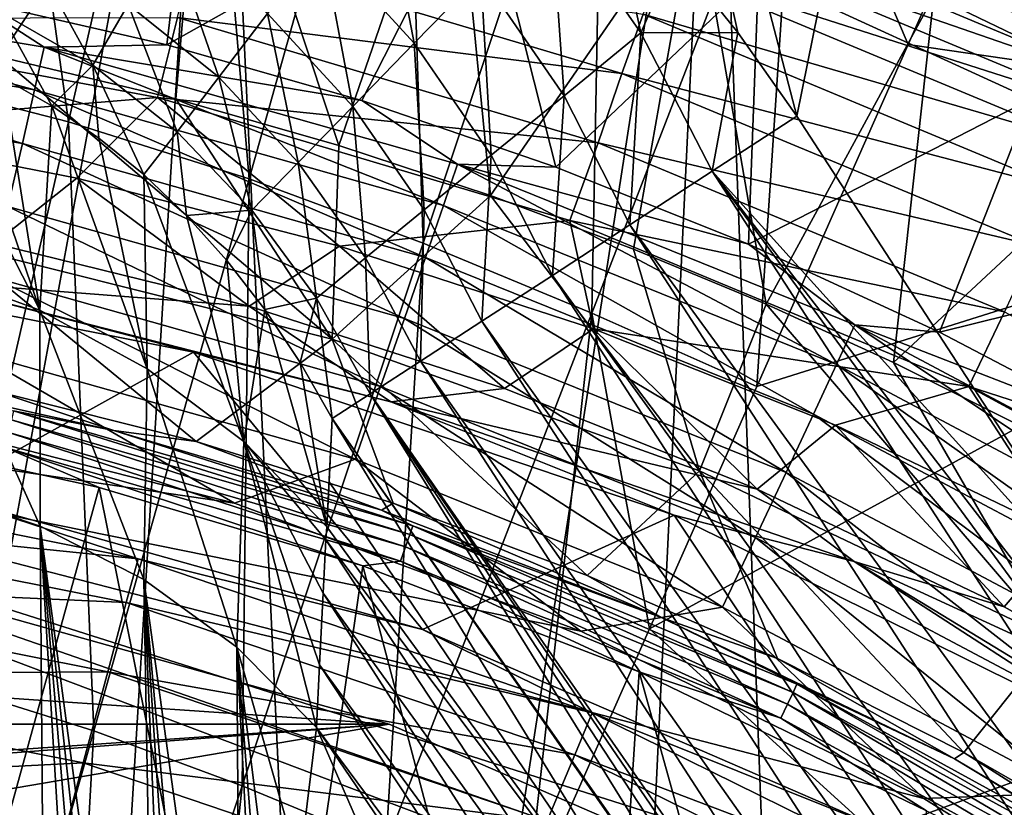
# Model space of a CAD drawing. Header units: metres. Extents: x -25 to 25, y -125 to 22.
# Tile 487 of 552: x 2.78 to 6.08, y 11.03 to 13.67. Entities that reach past the tile are written whole.
import ezdxf

# ---------------------------------------------------------------- set-up
doc = ezdxf.new("R2010")
doc.units = ezdxf.units.M
doc.layers.add('solid_500465', color=7, linetype='CONTINUOUS')
doc.layers.add('solid_500465_01', color=7, linetype='CONTINUOUS')

msp = doc.modelspace()

# ---------------------------------------------------------------- linework, layer by layer
at = {"layer": 'solid_500465'}
for points in [[(7.988749, 9.541694, 32.790806), (0.000008, 9.375001, 33), (0, 12.563966, 33)], [(7.461879, 9.968507, 32.804604), (7.988749, 9.541694, 32.790806), (0, 12.563966, 33)], [(6.920006, 10.364787, 32.818794), (7.461879, 9.968507, 32.804604), (0, 12.563966, 33)], [(5.809593, 11.057333, 32.84787), (6.920006, 10.364787, 32.818794), (0, 12.563966, 33)], [(4.661421, 11.618378, 32.877937), (5.809593, 11.057333, 32.84787), (0, 12.563966, 33)], [(3.500855, 12.047148, 32.908325), (4.661421, 11.618378, 32.877937), (0, 12.563966, 33)], [(2.32984, 12.345213, 32.938992), (3.500855, 12.047148, 32.908325), (0, 12.563966, 33)], [(4.019141, 11.306854, 47), (2.442016, 11.748866, 47), (-4.019141, 11.306854, 47)], [(4.019141, 11.306854, 45), (-4.019141, 11.306854, 45), (-2.442016, 11.748866, 45)], [(4.019141, 11.306854, 47), (-4.019141, 11.306854, 47), (-5.521227, 10.654278, 47)], [(5.521227, 10.654278, 45), (-5.521227, 10.654278, 45), (-4.019141, 11.306854, 45)]]:
    msp.add_3dface(points, dxfattribs=at)
at = {"layer": 'solid_500465_01'}
for points in [[(5.385207, 13.34443, 3.5), (5.996846, 16.369452, 3.5), (4.466858, 16.870995, 3.5)], [(5.18747, 13.625026, 3.5), (5.385207, 13.34443, 3.5), (4.466858, 16.870995, 3.5)], [(4.977102, 13.88634, 3.5), (5.18747, 13.625026, 3.5), (4.466858, 16.870995, 3.5)], [(5.385207, 13.34443, 3.5), (6.546222, 11.55818, 3.5), (5.996846, 16.369452, 3.5)], [(6.546222, 11.55818, 3.5), (7.368358, 15.780076, 3.5), (5.996846, 16.369452, 3.5)], [(1.7388, 15.904551), (3.438784, 15.62608), (1.983528, 7.728001)], [(3.438784, 15.62608), (2.937375, 7.417453), (1.983528, 7.728001)], [(3.438784, 15.62608), (3.842632, 6.992133), (2.937375, 7.417453)], [(3.438784, 15.62608), (5.109196, 15.161583), (3.842632, 6.992133)], [(6.625228, 15.546083, 93.361099), (6.019752, 14.177081, 93.679192), (7.90091, 13.273328, 93.623566)], [(2.318286, 13.4858, 94.074333), (2.945115, 13.325822, 94.070969), (2.655615, 15.385604, 93.737862)], [(2.945115, 13.325822, 94.070969), (3.374139, 15.20109, 93.73053), (2.655615, 15.385604, 93.737862)], [(2.945115, 13.325822, 94.070969), (3.549792, 13.134645, 94.066376), (3.374139, 15.20109, 93.73053)], [(3.549792, 13.134645, 94.066376), (4.067582, 14.980583, 93.721123), (3.374139, 15.20109, 93.73053)], [(5.109196, 15.161583), (4.690038, 6.453746), (3.842632, 6.992133)], [(5.109196, 15.161583), (5.460488, 5.817034), (4.690038, 6.453746)], [(5.109196, 15.161583), (6.716976, 14.521733), (5.460488, 5.817034)], [(3.549792, 13.134645, 94.066376), (4.13298, 12.918396, 94.06028), (4.067582, 14.980583, 93.721123)], [(4.13298, 12.918396, 94.06028), (4.736693, 14.731143, 93.709488), (4.067582, 14.980583, 93.721123)], [(3.406409, 14.591758, 38.306808), (2.567364, 14.774307, 38.304722), (2.714082, 13.542793, 41.227283)], [(6.308482, 14.753685, 35.268486), (5.84396, 13.74767, 38.315636), (6.623204, 13.371061, 38.319229)], [(4.13298, 12.918396, 94.06028), (4.697532, 12.68397, 94.052361), (4.736693, 14.731143, 93.709488)], [(4.697532, 12.68397, 94.052361), (5.384695, 14.460715, 93.695442), (4.736693, 14.731143, 93.709488)], [(3.406409, 14.591758, 38.306808), (2.714082, 13.542793, 41.227283), (3.304384, 13.402193, 41.235035)], [(3.406409, 14.591758, 38.306808), (3.304384, 13.402193, 41.235035), (3.850976, 13.246153, 41.243111)], [(4.233451, 14.359122, 38.309364), (3.406409, 14.591758, 38.306808), (3.850976, 13.246153, 41.243111)], [(6.716976, 14.521733), (6.147907, 5.084414), (5.460488, 5.817034)], [(3.378199, 14.457517, 29.067551), (3.27432, 13.582992, 31.886745), (2.619309, 13.734083, 31.903341)], [(3.378199, 14.457517, 29.067551), (4.324526, 14.173373, 29.07354), (3.27432, 13.582992, 31.886745)], [(4.697532, 12.68397, 94.052361), (5.250712, 12.43842, 94.042709), (5.384695, 14.460715, 93.695442)], [(5.384695, 14.460715, 93.695442), (5.250712, 12.43842, 94.042709), (5.757631, 13.58446, 93.808197)], [(5.384695, 14.460715, 93.695442), (5.757631, 13.58446, 93.808197), (6.019752, 14.177081, 93.679192)], [(4.233451, 14.359122, 38.309364), (3.850976, 13.246153, 41.243111), (4.359212, 13.07801, 41.251602)], [(5.046667, 14.077394, 38.312328), (4.233451, 14.359122, 38.309364), (4.359212, 13.07801, 41.251602)], [(6.727576, 13.406685, 44.796837), (6.174463, 13.670246, 44.796837), (6.034393, 14.303575, 47.884804)], [(6.662349, 13.975492, 47.888035), (6.727576, 13.406685, 44.796837), (6.034393, 14.303575, 47.884804)], [(3.793284, 13.927303, 3.661627), (4.103035, 13.589092, 3.685708), (3.98904, 14.184283, 3.554737)], [(4.103035, 13.589092, 3.685708), (4.325815, 13.818453, 3.569289), (3.98904, 14.184283, 3.554737)], [(4.324526, 14.173373, 29.07354), (3.927253, 13.396424, 31.869881), (3.27432, 13.582992, 31.886745)], [(4.324526, 14.173373, 29.07354), (4.577136, 13.173922, 31.853149), (3.927253, 13.396424, 31.869881)], [(4.324526, 14.173373, 29.07354), (5.255917, 13.820582, 29.080492), (4.577136, 13.173922, 31.853149)], [(6.019752, 14.177081, 93.679192), (5.757631, 13.58446, 93.808197), (7.90091, 13.273328, 93.623566)], [(4.559122, 14.058651, 3.508761), (4.862223, 13.623664, 3.516713), (4.754102, 14.128372, 3.5)], [(4.862223, 13.623664, 3.516713), (4.977102, 13.88634, 3.5), (4.754102, 14.128372, 3.5)], [(6.544461, 14.121832, 26.14443), (6.168292, 13.400951, 29.088188), (5.255917, 13.820582, 29.080492)], [(4.325815, 13.818453, 3.569289), (4.604896, 13.413124, 3.589122), (4.559122, 14.058651, 3.508761)], [(5.046667, 14.077394, 38.312328), (4.359212, 13.07801, 41.251602), (4.837825, 12.898892, 41.259953)], [(4.604896, 13.413124, 3.589122), (4.862223, 13.623664, 3.516713), (4.559122, 14.058651, 3.508761)], [(5.046667, 14.077394, 38.312328), (4.837825, 12.898892, 41.259953), (5.282212, 12.713816, 41.268135)], [(5.84396, 13.74767, 38.315636), (5.046667, 14.077394, 38.312328), (5.282212, 12.713816, 41.268135)], [(5.00506, 13.961722, 44.204594), (5.071452, 14.042727, 44.489651), (6.509789, 13.439903, 44.489632)], [(6.509789, 13.439903, 44.489632), (5.071452, 14.042727, 44.489651), (6.174463, 13.670246, 44.796837)], [(3.145375, 13.71849, 3.999423), (3.448484, 13.474659, 4.03042), (3.28274, 13.955015, 3.796994)], [(3.448484, 13.474659, 4.03042), (3.611343, 13.688457, 3.821733), (3.28274, 13.955015, 3.796994)], [(5.00506, 13.961722, 44.204594), (6.434832, 13.363815, 44.204563), (4.938515, 13.843581, 43.948948)], [(5.00506, 13.961722, 44.204594), (6.509789, 13.439903, 44.489632), (6.434832, 13.363815, 44.204563)], [(3.611343, 13.688457, 3.821733), (3.89723, 13.377207, 3.854645), (3.793284, 13.927303, 3.661627)], [(3.89723, 13.377207, 3.854645), (4.103035, 13.589092, 3.685708), (3.793284, 13.927303, 3.661627)], [(2.716982, 13.692489, 4.220163), (3.027232, 13.515062, 4.24529), (2.809525, 13.913062, 3.978171)], [(3.027232, 13.515062, 4.24529), (3.145375, 13.71849, 3.999423), (2.809525, 13.913062, 3.978171)], [(3.366252, 13.915654, 43.547096), (4.79877, 13.487859, 43.54707), (3.310253, 13.675455, 43.4114)], [(4.870436, 13.685901, 43.728012), (4.79877, 13.487859, 43.54707), (3.366252, 13.915654, 43.547096)], [(4.862223, 13.623664, 3.516713), (5.18747, 13.625026, 3.5), (4.977102, 13.88634, 3.5)], [(4.103035, 13.589092, 3.685708), (4.360794, 13.213404, 3.716845), (4.325815, 13.818453, 3.569289)], [(4.360794, 13.213404, 3.716845), (4.604896, 13.413124, 3.589122), (4.325815, 13.818453, 3.569289)], [(5.255917, 13.820582, 29.080492), (5.222724, 12.915264, 31.836658), (4.577136, 13.173922, 31.853149)], [(4.938515, 13.843581, 43.948948), (6.356598, 13.251253, 43.948921), (4.870436, 13.685901, 43.728012)], [(6.434832, 13.363815, 44.204563), (6.356598, 13.251253, 43.948921), (4.938515, 13.843581, 43.948948)], [(5.255917, 13.820582, 29.080492), (6.168292, 13.400951, 29.088188), (5.222724, 12.915264, 31.836658)], [(2.831821, 13.432599, 32.363319), (1.425555, 13.665439, 32.400146), (1.442038, 13.812367, 32.175766)], [(2.864208, 13.57618, 32.138527), (1.442038, 13.812367, 32.175766), (2.619309, 13.734083, 31.903341)], [(2.831821, 13.432599, 32.363319), (1.442038, 13.812367, 32.175766), (2.864208, 13.57618, 32.138527)], [(2.864208, 13.57618, 32.138527), (2.619309, 13.734083, 31.903341), (3.27432, 13.582992, 31.886745)], [(5.84396, 13.74767, 38.315636), (5.282212, 12.713816, 41.268135), (5.708717, 12.518579, 41.276222)], [(6.623204, 13.371061, 38.319229), (5.84396, 13.74767, 38.315636), (5.708717, 12.518579, 41.276222)], [(2.716982, 13.692489, 4.220163), (2.72537, 13.472945, 4.504158), (2.889461, 13.379078, 4.520556)], [(2.716982, 13.692489, 4.220163), (2.889461, 13.379078, 4.520556), (3.027232, 13.515062, 4.24529)], [(3.027232, 13.515062, 4.24529), (3.309421, 13.292099, 4.281649), (3.145375, 13.71849, 3.999423)], [(3.309421, 13.292099, 4.281649), (3.448484, 13.474659, 4.03042), (3.145375, 13.71849, 3.999423)], [(3.448484, 13.474659, 4.03042), (3.714358, 13.188931, 4.071212), (3.611343, 13.688457, 3.821733)], [(3.714358, 13.188931, 4.071212), (3.89723, 13.377207, 3.854645), (3.611343, 13.688457, 3.821733)], [(2.790729, 13.252312, 32.558258), (1.40463, 13.481134, 32.594555), (1.425555, 13.665439, 32.400146)], [(2.790729, 13.252312, 32.558258), (1.425555, 13.665439, 32.400146), (2.831821, 13.432599, 32.363319)], [(3.310253, 13.675455, 43.4114), (3.243401, 13.407497, 43.326225), (1.830284, 13.672209, 43.326237)], [(1.830284, 13.672209, 43.326237), (3.243401, 13.407497, 43.326225), (2.079364, 13.310709, 43.296837)], [(3.310253, 13.675455, 43.4114), (4.718757, 13.25501, 43.411385), (3.243401, 13.407497, 43.326225)], [(4.79877, 13.487859, 43.54707), (4.718757, 13.25501, 43.411385), (3.310253, 13.675455, 43.4114)], [(4.870436, 13.685901, 43.728012), (6.273297, 13.100488, 43.727993), (4.79877, 13.487859, 43.54707)], [(6.356598, 13.251253, 43.948921), (6.273297, 13.100488, 43.727993), (4.870436, 13.685901, 43.728012)], [(4.604896, 13.413124, 3.589122), (4.825522, 12.979852, 3.614842), (4.862223, 13.623664, 3.516713)], [(4.862223, 13.623664, 3.516713), (4.825522, 12.979852, 3.614842), (5.101399, 13.159558, 3.528893)], [(4.862223, 13.623664, 3.516713), (5.101399, 13.159558, 3.528893), (5.18747, 13.625026, 3.5)], [(5.101399, 13.159558, 3.528893), (5.385207, 13.34443, 3.5), (5.18747, 13.625026, 3.5)], [(2.383073, 13.614776, 4.483554), (2.459608, 12.837682, 5.719378), (2.848797, 12.693667, 5.652932)], [(2.555929, 13.551557, 4.492085), (2.383073, 13.614776, 4.483554), (2.848797, 12.693667, 5.652932)], [(3.89723, 13.377207, 3.854645), (4.136984, 13.030285, 3.896186), (4.103035, 13.589092, 3.685708)], [(4.136984, 13.030285, 3.896186), (4.360794, 13.213404, 3.716845), (4.103035, 13.589092, 3.685708)], [(4.201048, 13.04455, 32.327465), (2.831821, 13.432599, 32.363319), (2.864208, 13.57618, 32.138527)], [(2.864208, 13.57618, 32.138527), (3.27432, 13.582992, 31.886745), (3.927253, 13.396424, 31.869881)], [(4.248357, 13.183269, 32.10228), (2.864208, 13.57618, 32.138527), (3.927253, 13.396424, 31.869881)], [(4.201048, 13.04455, 32.327465), (2.864208, 13.57618, 32.138527), (4.248357, 13.183269, 32.10228)], [(5.757631, 13.58446, 93.808197), (5.250712, 12.43842, 94.042709), (7.90091, 13.273328, 93.623566)], [(2.72537, 13.472945, 4.504158), (2.555929, 13.551557, 4.492085), (2.848797, 12.693667, 5.652932)], [(3.827976, 12.597477, 42.951099), (2.714082, 13.542793, 41.227283), (2.568017, 12.913426, 42.981503)], [(3.827976, 12.597477, 42.951099), (3.304384, 13.402193, 41.235035), (2.714082, 13.542793, 41.227283)], [(3.027232, 13.515062, 4.24529), (2.889461, 13.379078, 4.520556), (3.04674, 13.270751, 4.541289)], [(3.027232, 13.515062, 4.24529), (3.04674, 13.270751, 4.541289), (3.196998, 13.148398, 4.566059)], [(3.027232, 13.515062, 4.24529), (3.196998, 13.148398, 4.566059), (3.309421, 13.292099, 4.281649)], [(2.742141, 13.041121, 32.717091), (1.40463, 13.481134, 32.594555), (2.790729, 13.252312, 32.558258)], [(2.51414, 11.445889, 94.375458), (2.945115, 13.325822, 94.070969), (2.318286, 13.4858, 94.074333)], [(2.889461, 13.379078, 4.520556), (2.72537, 13.472945, 4.504158), (2.848797, 12.693667, 5.652932)], [(3.309421, 13.292099, 4.281649), (3.559712, 13.029716, 4.329139), (3.448484, 13.474659, 4.03042)], [(3.559712, 13.029716, 4.329139), (3.714358, 13.188931, 4.071212), (3.448484, 13.474659, 4.03042)], [(4.79877, 13.487859, 43.54707), (6.18262, 12.911121, 43.547058), (4.718757, 13.25501, 43.411385)], [(6.273297, 13.100488, 43.727993), (6.18262, 12.911121, 43.547058), (4.79877, 13.487859, 43.54707)], [(4.141008, 12.870232, 32.5229), (2.790729, 13.252312, 32.558258), (2.831821, 13.432599, 32.363319)], [(4.141008, 12.870232, 32.5229), (2.831821, 13.432599, 32.363319), (4.201048, 13.04455, 32.327465)], [(3.243401, 13.407497, 43.326225), (2.973646, 13.136135, 43.296837), (2.079364, 13.310709, 43.296837)], [(3.243401, 13.407497, 43.326225), (3.852633, 12.908644, 43.296837), (2.973646, 13.136135, 43.296837)], [(3.243401, 13.407497, 43.326225), (4.624948, 12.994521, 43.326221), (3.852633, 12.908644, 43.296837)], [(4.718757, 13.25501, 43.411385), (4.624948, 12.994521, 43.326221), (3.243401, 13.407497, 43.326225)], [(3.827976, 12.597477, 42.951099), (3.850976, 13.246153, 41.243111), (3.304384, 13.402193, 41.235035)], [(4.248357, 13.183269, 32.10228), (3.927253, 13.396424, 31.869881), (4.577136, 13.173922, 31.853149)], [(4.360794, 13.213404, 3.716845), (4.565847, 12.810698, 3.755361), (4.604896, 13.413124, 3.589122)], [(4.604896, 13.413124, 3.589122), (4.565847, 12.810698, 3.755361), (4.825522, 12.979852, 3.614842)], [(6.168292, 13.400951, 29.088188), (5.862319, 12.62059, 31.819895), (5.222724, 12.915264, 31.836658)], [(6.168292, 13.400951, 29.088188), (7.057549, 12.916332, 29.096411), (5.862319, 12.62059, 31.819895)], [(2.889461, 13.379078, 4.520556), (2.848797, 12.693667, 5.652932), (3.209112, 12.497647, 5.561435)], [(3.04674, 13.270751, 4.541289), (2.889461, 13.379078, 4.520556), (3.209112, 12.497647, 5.561435)], [(3.714358, 13.188931, 4.071212), (3.939944, 12.869067, 4.121954), (3.89723, 13.377207, 3.854645)], [(3.939944, 12.869067, 4.121954), (4.136984, 13.030285, 3.896186), (3.89723, 13.377207, 3.854645)], [(6.623204, 13.371061, 38.319229), (5.708717, 12.518579, 41.276222), (6.128683, 12.308837, 41.284229)], [(2.51414, 11.445889, 94.375458), (3.029724, 11.283578, 94.373787), (2.945115, 13.325822, 94.070969)], [(3.029724, 11.283578, 94.373787), (3.549792, 13.134645, 94.066376), (2.945115, 13.325822, 94.070969)], [(5.101399, 13.159558, 3.528893), (6.546222, 11.55818, 3.5), (5.385207, 13.34443, 3.5)], [(2.696385, 12.917841, 43.296837), (2.079364, 13.310709, 43.296837), (2.973646, 13.136135, 43.296837)], [(3.309421, 13.292099, 4.281649), (3.196998, 13.148398, 4.566059), (3.340175, 13.011776, 4.595245)], [(3.309421, 13.292099, 4.281649), (3.340175, 13.011776, 4.595245), (3.559712, 13.029716, 4.329139)], [(3.196998, 13.148398, 4.566059), (3.04674, 13.270751, 4.541289), (3.209112, 12.497647, 5.561435)], [(4.891251, 11.625719, 94.196999), (5.982933, 10.633459, 94.245392), (7.90091, 13.273328, 93.623566)], [(5.250712, 12.43842, 94.042709), (4.891251, 11.625719, 94.196999), (7.90091, 13.273328, 93.623566)], [(8.270791, 8.980292, 94.244141), (7.90091, 13.273328, 93.623566), (5.982933, 10.633459, 94.245392)], [(4.070071, 12.665936, 32.68232), (2.742141, 13.041121, 32.717091), (2.790729, 13.252312, 32.558258)], [(4.070071, 12.665936, 32.68232), (2.790729, 13.252312, 32.558258), (4.141008, 12.870232, 32.5229)], [(3.827976, 12.597477, 42.951099), (4.359212, 13.07801, 41.251602), (3.850976, 13.246153, 41.243111)], [(4.718757, 13.25501, 43.411385), (6.080184, 12.688135, 43.411381), (4.624948, 12.994521, 43.326221)], [(6.18262, 12.911121, 43.547058), (6.080184, 12.688135, 43.411381), (4.718757, 13.25501, 43.411385)], [(4.136984, 13.030285, 3.896186), (4.329891, 12.656994, 3.946383), (4.360794, 13.213404, 3.716845)], [(4.360794, 13.213404, 3.716845), (4.329891, 12.656994, 3.946383), (4.565847, 12.810698, 3.755361)], [(3.559712, 13.029716, 4.329139), (3.775378, 12.734418, 4.387614), (3.714358, 13.188931, 4.071212)], [(3.775378, 12.734418, 4.387614), (3.939944, 12.869067, 4.121954), (3.714358, 13.188931, 4.071212)], [(5.517694, 12.511868, 32.292988), (4.201048, 13.04455, 32.327465), (4.248357, 13.183269, 32.10228)], [(4.248357, 13.183269, 32.10228), (4.577136, 13.173922, 31.853149), (5.222724, 12.915264, 31.836658)], [(5.578781, 12.644459, 32.067444), (4.248357, 13.183269, 32.10228), (5.222724, 12.915264, 31.836658)], [(5.517694, 12.511868, 32.292988), (4.248357, 13.183269, 32.10228), (5.578781, 12.644459, 32.067444)], [(5.101399, 13.159558, 3.528893), (4.825522, 12.979852, 3.614842), (8.36331, 8.129206, 3.529562)], [(5.101399, 13.159558, 3.528893), (8.650029, 8.316727, 3.5), (7.637357, 9.874634, 3.5)], [(5.101399, 13.159558, 3.528893), (8.36331, 8.129206, 3.529562), (8.650029, 8.316727, 3.5)], [(5.101399, 13.159558, 3.528893), (7.637357, 9.874634, 3.5), (6.546222, 11.55818, 3.5)], [(3.550394, 12.708088, 43.296837), (2.696385, 12.917841, 43.296837), (2.973646, 13.136135, 43.296837)], [(3.550394, 12.708088, 43.296837), (2.973646, 13.136135, 43.296837), (3.852633, 12.908644, 43.296837)], [(3.029724, 11.283578, 94.373787), (3.526711, 11.099998, 94.371147), (3.549792, 13.134645, 94.066376)], [(3.196998, 13.148398, 4.566059), (3.209112, 12.497647, 5.561435), (3.532054, 12.254243, 5.447043)], [(3.340175, 13.011776, 4.595245), (3.196998, 13.148398, 4.566059), (3.532054, 12.254243, 5.447043)], [(3.526711, 11.099998, 94.371147), (4.13298, 12.918396, 94.06028), (3.549792, 13.134645, 94.066376)], [(5.058341, 12.155841, 42.914791), (4.359212, 13.07801, 41.251602), (3.827976, 12.597477, 42.951099)], [(5.058341, 12.155841, 42.914791), (4.837825, 12.898892, 41.259953), (4.359212, 13.07801, 41.251602)], [(3.990738, 12.438135, 32.800602), (2.687883, 12.805743, 32.834721), (2.742141, 13.041121, 32.717091)], [(3.990738, 12.438135, 32.800602), (2.742141, 13.041121, 32.717091), (4.070071, 12.665936, 32.68232)], [(3.559712, 13.029716, 4.329139), (3.340175, 13.011776, 4.595245), (3.475977, 12.860731, 4.629123)], [(3.559712, 13.029716, 4.329139), (3.475977, 12.860731, 4.629123), (3.603228, 12.696239, 4.667608)], [(3.559712, 13.029716, 4.329139), (3.603228, 12.696239, 4.667608), (3.775378, 12.734418, 4.387614)], [(3.939944, 12.869067, 4.121954), (4.124483, 12.523189, 4.182379), (4.136984, 13.030285, 3.896186)], [(4.136984, 13.030285, 3.896186), (4.124483, 12.523189, 4.182379), (4.329891, 12.656994, 3.946383)], [(5.440143, 12.345159, 32.48888), (4.141008, 12.870232, 32.5229), (4.201048, 13.04455, 32.327465)], [(5.440143, 12.345159, 32.48888), (4.201048, 13.04455, 32.327465), (5.517694, 12.511868, 32.292988)], [(3.475977, 12.860731, 4.629123), (3.340175, 13.011776, 4.595245), (3.532054, 12.254243, 5.447043)], [(4.624948, 12.994521, 43.326221), (4.703653, 12.631585, 43.296837), (3.852633, 12.908644, 43.296837)], [(4.624948, 12.994521, 43.326221), (5.961082, 12.437865, 43.326221), (4.703653, 12.631585, 43.296837)], [(6.080184, 12.688135, 43.411381), (5.961082, 12.437865, 43.326221), (4.624948, 12.994521, 43.326221)], [(4.825522, 12.979852, 3.614842), (4.565847, 12.810698, 3.755361), (8.084796, 7.947049, 3.617488)], [(4.825522, 12.979852, 3.614842), (8.084796, 7.947049, 3.617488), (8.36331, 8.129206, 3.529562)], [(2.440559, 12.793858, 43.394829), (2.696385, 12.917841, 43.296837), (3.550394, 12.708088, 43.296837)], [(2.568017, 12.913426, 42.981503), (2.705256, 12.422037, 44.642448), (3.372257, 12.25364, 44.643227)], [(3.827976, 12.597477, 42.951099), (2.568017, 12.913426, 42.981503), (3.372257, 12.25364, 44.643227)], [(3.526711, 11.099998, 94.371147), (4.007576, 10.901013, 94.36721), (4.13298, 12.918396, 94.06028)], [(4.405231, 12.431746, 43.296837), (3.550394, 12.708088, 43.296837), (3.852633, 12.908644, 43.296837)], [(4.405231, 12.431746, 43.296837), (3.852633, 12.908644, 43.296837), (4.703653, 12.631585, 43.296837)], [(4.007576, 10.901013, 94.36721), (4.697532, 12.68397, 94.052361), (4.13298, 12.918396, 94.06028)], [(5.058341, 12.155841, 42.914791), (5.282212, 12.713816, 41.268135), (4.837825, 12.898892, 41.259953)], [(5.578781, 12.644459, 32.067444), (5.222724, 12.915264, 31.836658), (5.862319, 12.62059, 31.819895)], [(7.057549, 12.916332, 29.096411), (6.493717, 12.289997, 31.803251), (5.862319, 12.62059, 31.819895)], [(2.509815, 12.078088, 81.334381), (1.696404, 12.88543, 43.493347), (3.36378, 12.553767, 43.493347)], [(2.440559, 12.793858, 43.394829), (3.36378, 12.553767, 43.493347), (1.696404, 12.88543, 43.493347)], [(3.775378, 12.734418, 4.387614), (3.95557, 12.413157, 4.456518), (3.939944, 12.869067, 4.121954)], [(3.939944, 12.869067, 4.121954), (3.95557, 12.413157, 4.456518), (4.124483, 12.523189, 4.182379)], [(5.348535, 12.149713, 32.648842), (4.070071, 12.665936, 32.68232), (4.141008, 12.870232, 32.5229)], [(5.348535, 12.149713, 32.648842), (4.141008, 12.870232, 32.5229), (5.440143, 12.345159, 32.48888)], [(2.850409, 11.969707, 6.896531), (2.848797, 12.693667, 5.652932), (2.459608, 12.837682, 5.719378)], [(2.474425, 12.096303, 6.985839), (2.850409, 11.969707, 6.896531), (2.459608, 12.837682, 5.719378)], [(3.603228, 12.696239, 4.667608), (3.475977, 12.860731, 4.629123), (3.532054, 12.254243, 5.447043)], [(2.687883, 12.805743, 32.834721), (3.905445, 12.194175, 32.873966), (2.629565, 12.553756, 32.907375)], [(3.990738, 12.438135, 32.800602), (3.905445, 12.194175, 32.873966), (2.687883, 12.805743, 32.834721)], [(4.565847, 12.810698, 3.755361), (4.329891, 12.656994, 3.946383), (7.823025, 7.775842, 3.761176)], [(4.565847, 12.810698, 3.755361), (7.823025, 7.775842, 3.761176), (8.084796, 7.947049, 3.617488)], [(4.02481, 12.387091, 43.394829), (2.440559, 12.793858, 43.394829), (3.550394, 12.708088, 43.296837)], [(4.02481, 12.387091, 43.394829), (3.36378, 12.553767, 43.493347), (2.440559, 12.793858, 43.394829)], [(3.775378, 12.734418, 4.387614), (3.603228, 12.696239, 4.667608), (3.721036, 12.519194, 4.710805)], [(3.775378, 12.734418, 4.387614), (3.721036, 12.519194, 4.710805), (3.828682, 12.330482, 4.758951)], [(3.775378, 12.734418, 4.387614), (3.828682, 12.330482, 4.758951), (3.95557, 12.413157, 4.456518)], [(4.02481, 12.387091, 43.394829), (3.550394, 12.708088, 43.296837), (4.405231, 12.431746, 43.296837)], [(6.245605, 11.59065, 42.877499), (5.282212, 12.713816, 41.268135), (5.058341, 12.155841, 42.914791)], [(6.245605, 11.59065, 42.877499), (5.708717, 12.518579, 41.276222), (5.282212, 12.713816, 41.268135)], [(3.198076, 11.790854, 6.784709), (3.209112, 12.497647, 5.561435), (2.848797, 12.693667, 5.652932)], [(2.850409, 11.969707, 6.896531), (3.198076, 11.790854, 6.784709), (2.848797, 12.693667, 5.652932)], [(3.603228, 12.696239, 4.667608), (3.532054, 12.254243, 5.447043), (3.809968, 11.968427, 5.313652)], [(3.721036, 12.519194, 4.710805), (3.603228, 12.696239, 4.667608), (3.809968, 11.968427, 5.313652)], [(5.246, 11.931709, 32.767735), (3.990738, 12.438135, 32.800602), (4.070071, 12.665936, 32.68232)], [(4.007576, 10.901013, 94.36721), (4.478585, 10.692614, 94.361809), (4.697532, 12.68397, 94.052361)], [(5.246, 11.931709, 32.767735), (4.070071, 12.665936, 32.68232), (5.348535, 12.149713, 32.648842)], [(4.697532, 12.68397, 94.052361), (4.478585, 10.692614, 94.361809), (4.891251, 11.625719, 94.196999)], [(4.697532, 12.68397, 94.052361), (4.891251, 11.625719, 94.196999), (5.250712, 12.43842, 94.042709)], [(6.080184, 12.688135, 43.411381), (7.380572, 11.980247, 43.411385), (5.961082, 12.437865, 43.326221)], [(4.329891, 12.656994, 3.946383), (4.124483, 12.523189, 4.182379), (7.58575, 7.620657, 3.956369)], [(4.329891, 12.656994, 3.946383), (7.58575, 7.620657, 3.956369), (7.823025, 7.775842, 3.761176)], [(5.251858, 12.093699, 43.296837), (4.405231, 12.431746, 43.296837), (4.703653, 12.631585, 43.296837)], [(5.251858, 12.093699, 43.296837), (4.703653, 12.631585, 43.296837), (5.514032, 12.308309, 43.296837)], [(5.961082, 12.437865, 43.326221), (5.514032, 12.308309, 43.296837), (4.703653, 12.631585, 43.296837)], [(6.769693, 11.846188, 32.260204), (5.517694, 12.511868, 32.292988), (5.578781, 12.644459, 32.067444)], [(5.578781, 12.644459, 32.067444), (5.862319, 12.62059, 31.819895), (6.493717, 12.289997, 31.803251)], [(6.843392, 11.971587, 32.034328), (5.578781, 12.644459, 32.067444), (6.493717, 12.289997, 31.803251)], [(6.769693, 11.846188, 32.260204), (5.578781, 12.644459, 32.067444), (6.843392, 11.971587, 32.034328)], [(3.827976, 12.597477, 42.951099), (3.372257, 12.25364, 44.643227), (4.032505, 12.047537, 44.645481)], [(3.827976, 12.597477, 42.951099), (4.032505, 12.047537, 44.645481), (4.682627, 11.804683, 44.64761)], [(5.058341, 12.155841, 42.914791), (3.827976, 12.597477, 42.951099), (4.682627, 11.804683, 44.64761)], [(2.629565, 12.553756, 32.907375), (3.500855, 12.047148, 32.908325), (2.32984, 12.345213, 32.938992)], [(4.131074, 11.623838, 81.334381), (2.509815, 12.078088, 81.334381), (3.36378, 12.553767, 43.493347)], [(2.629565, 12.553756, 32.907375), (3.905445, 12.194175, 32.873966), (3.500855, 12.047148, 32.908325)], [(4.131074, 11.623838, 81.334381), (3.36378, 12.553767, 43.493347), (4.973598, 12.007307, 43.493347)], [(4.02481, 12.387091, 43.394829), (4.973598, 12.007307, 43.493347), (3.36378, 12.553767, 43.493347)], [(3.721036, 12.519194, 4.710805), (3.809968, 11.968427, 5.313652), (3.828682, 12.330482, 4.758951)], [(4.124483, 12.523189, 4.182379), (3.95557, 12.413157, 4.456518), (7.381013, 7.486611, 4.195966)], [(4.124483, 12.523189, 4.182379), (7.381013, 7.486611, 4.195966), (7.58575, 7.620657, 3.956369)], [(6.676099, 11.688465, 32.456516), (5.440143, 12.345159, 32.48888), (5.517694, 12.511868, 32.292988)], [(6.676099, 11.688465, 32.456516), (5.517694, 12.511868, 32.292988), (6.769693, 11.846188, 32.260204)], [(6.245605, 11.59065, 42.877499), (6.128683, 12.308837, 41.284229), (5.708717, 12.518579, 41.276222)], [(2.249371, 12.478722, 44.829987), (3.097573, 12.291288, 44.829891), (2.705256, 12.422037, 44.642448)], [(2.761462, 12.356487, 44.883663), (3.097573, 12.291288, 44.829891), (2.249371, 12.478722, 44.829987)], [(3.198076, 11.790854, 6.784709), (3.508936, 11.564111, 6.653106), (3.209112, 12.497647, 5.561435)], [(3.508936, 11.564111, 6.653106), (3.532054, 12.254243, 5.447043), (3.209112, 12.497647, 5.561435)], [(3.990738, 12.438135, 32.800602), (5.135734, 11.698185, 32.841747), (3.905445, 12.194175, 32.873966)], [(5.246, 11.931709, 32.767735), (5.135734, 11.698185, 32.841747), (3.990738, 12.438135, 32.800602)], [(5.961082, 12.437865, 43.326221), (6.283069, 11.938998, 43.296837), (5.514032, 12.308309, 43.296837)], [(5.961082, 12.437865, 43.326221), (7.238235, 11.74318, 43.326225), (6.283069, 11.938998, 43.296837)], [(7.380572, 11.980247, 43.411385), (7.238235, 11.74318, 43.326225), (5.961082, 12.437865, 43.326221)], [(3.097573, 12.291288, 44.829891), (3.372257, 12.25364, 44.643227), (2.705256, 12.422037, 44.642448)], [(3.95557, 12.413157, 4.456518), (3.828682, 12.330482, 4.758951), (5.38029, 10.113025, 4.558499)], [(3.95557, 12.413157, 4.456518), (7.013628, 7.929046, 4.276911), (7.381013, 7.486611, 4.195966)], [(3.95557, 12.413157, 4.456518), (6.221226, 8.956904, 4.426525), (7.013628, 7.929046, 4.276911)], [(3.95557, 12.413157, 4.456518), (5.38029, 10.113025, 4.558499), (6.221226, 8.956904, 4.426525)], [(4.02481, 12.387091, 43.394829), (4.405231, 12.431746, 43.296837), (5.251858, 12.093699, 43.296837)], [(5.576724, 11.851142, 43.323002), (4.02481, 12.387091, 43.394829), (5.251858, 12.093699, 43.296837)], [(5.576724, 11.851142, 43.323002), (4.973598, 12.007307, 43.493347), (4.02481, 12.387091, 43.394829)], [(2.754574, 12.326404, 44.931377), (4.088585, 11.941885, 44.931377), (2.761462, 12.356487, 44.883663)], [(4.088585, 11.941885, 44.931377), (4.098774, 11.971016, 44.883663), (2.761462, 12.356487, 44.883663)], [(2.761462, 12.356487, 44.883663), (4.098774, 11.971016, 44.883663), (3.097573, 12.291288, 44.829891)], [(6.565547, 11.503519, 32.61697), (5.348535, 12.149713, 32.648842), (5.440143, 12.345159, 32.48888)], [(6.565547, 11.503519, 32.61697), (5.440143, 12.345159, 32.48888), (6.676099, 11.688465, 32.456516)], [(2.744969, 12.284454, 44.968483), (4.074377, 11.901263, 44.968483), (2.754574, 12.326404, 44.931377)], [(4.074377, 11.901263, 44.968483), (4.088585, 11.941885, 44.931377), (2.754574, 12.326404, 44.931377)], [(3.828682, 12.330482, 4.758951), (3.809968, 11.968427, 5.313652), (3.81782, 12.118844, 5.077749)], [(3.828682, 12.330482, 4.758951), (3.81782, 12.118844, 5.077749), (5.294601, 9.941027, 4.890062)], [(3.828682, 12.330482, 4.758951), (5.294601, 9.941027, 4.890062), (5.045476, 10.584625, 4.605598)], [(3.828682, 12.330482, 4.758951), (5.045476, 10.584625, 4.605598), (5.38029, 10.113025, 4.558499)], [(6.079144, 11.699335, 43.296837), (5.251858, 12.093699, 43.296837), (5.514032, 12.308309, 43.296837)], [(6.079144, 11.699335, 43.296837), (5.514032, 12.308309, 43.296837), (6.283069, 11.938998, 43.296837)], [(3.0479, 12.099581, 45), (2.213139, 12.284031, 45), (2.415967, 9.806739, 45)], [(2.733423, 12.234025, 44.991993), (2.213139, 12.284031, 45), (3.0479, 12.099581, 45)], [(2.733423, 12.234025, 44.991993), (4.057297, 11.852429, 44.991993), (2.744969, 12.284454, 44.968483)], [(4.057297, 11.852429, 44.991993), (4.074377, 11.901263, 44.968483), (2.744969, 12.284454, 44.968483)], [(3.097573, 12.291288, 44.829891), (3.99368, 12.024232, 44.829796), (3.372257, 12.25364, 44.643227)], [(4.098774, 11.971016, 44.883663), (3.99368, 12.024232, 44.829796), (3.097573, 12.291288, 44.829891)], [(3.99368, 12.024232, 44.829796), (4.032505, 12.047537, 44.645481), (3.372257, 12.25364, 44.643227)], [(3.508936, 11.564111, 6.653106), (3.775394, 11.295016, 6.504936), (3.532054, 12.254243, 5.447043)], [(3.532054, 12.254243, 5.447043), (3.775394, 11.295016, 6.504936), (3.786282, 11.505662, 6.102797)], [(3.532054, 12.254243, 5.447043), (3.786282, 11.505662, 6.102797), (3.798479, 11.745675, 5.679911)], [(3.532054, 12.254243, 5.447043), (3.798479, 11.745675, 5.679911), (3.807643, 11.923831, 5.385268)], [(3.532054, 12.254243, 5.447043), (3.807643, 11.923831, 5.385268), (3.809968, 11.968427, 5.313652)], [(2.733423, 12.234025, 44.991993), (3.0479, 12.099581, 45), (3.93052, 11.837423, 45)], [(2.733423, 12.234025, 44.991993), (3.93052, 11.837423, 45), (4.057297, 11.852429, 44.991993)], [(1.602781, 12.174334, 81.773636), (3.178139, 11.860975, 81.773636), (1.582916, 12.023438, 82.190041)], [(1.602781, 12.174334, 81.773636), (2.509815, 12.078088, 81.334381), (3.178139, 11.860975, 81.773636)], [(3.905445, 12.194175, 32.873966), (4.661421, 11.618378, 32.877937), (3.500855, 12.047148, 32.908325)], [(3.905445, 12.194175, 32.873966), (5.135734, 11.698185, 32.841747), (4.661421, 11.618378, 32.877937)], [(5.058341, 12.155841, 42.914791), (4.682627, 11.804683, 44.64761), (5.32046, 11.526007, 44.648289)], [(5.058341, 12.155841, 42.914791), (5.32046, 11.526007, 44.648289), (5.944071, 11.211736, 44.649204)], [(6.245605, 11.59065, 42.877499), (5.058341, 12.155841, 42.914791), (5.944071, 11.211736, 44.649204)], [(6.441737, 11.297188, 32.736423), (5.246, 11.931709, 32.767735), (5.348535, 12.149713, 32.648842)], [(6.441737, 11.297188, 32.736423), (5.348535, 12.149713, 32.648842), (6.565547, 11.503519, 32.61697)], [(3.81782, 12.118844, 5.077749), (3.809968, 11.968427, 5.313652), (5.294601, 9.941027, 4.890062)], [(3.0479, 12.099581, 45), (2.415967, 9.806739, 45), (3.582295, 9.442793, 45)], [(2.872719, 9.107218, 12.002419), (2.850409, 11.969707, 6.896531), (2.474425, 12.096303, 6.985839)], [(2.717531, 9.15926, 12.025718), (2.872719, 9.107218, 12.002419), (2.474425, 12.096303, 6.985839)], [(3.178139, 11.860975, 81.773636), (2.509815, 12.078088, 81.334381), (4.131074, 11.623838, 81.334381)], [(3.93052, 11.837423, 45), (3.0479, 12.099581, 45), (3.582295, 9.442793, 45)], [(5.576724, 11.851142, 43.323002), (5.251858, 12.093699, 43.296837), (6.079144, 11.699335, 43.296837)], [(3.99368, 12.024232, 44.829796), (4.933854, 11.662918, 44.829659), (4.032505, 12.047537, 44.645481)], [(4.933854, 11.662918, 44.829659), (4.682627, 11.804683, 44.64761), (4.032505, 12.047537, 44.645481)], [(1.582916, 12.023438, 82.190041), (3.138747, 11.713964, 82.190041), (1.551564, 11.785299, 82.562675)], [(3.178139, 11.860975, 81.773636), (3.138747, 11.713964, 82.190041), (1.582916, 12.023438, 82.190041)], [(4.098774, 11.971016, 44.883663), (4.933854, 11.662918, 44.829659), (3.99368, 12.024232, 44.829796)], [(5.675379, 10.953057, 81.334381), (4.131074, 11.623838, 81.334381), (4.973598, 12.007307, 43.493347)], [(5.675379, 10.953057, 81.334381), (4.973598, 12.007307, 43.493347), (6.498315, 11.255399, 43.493347)], [(5.576724, 11.851142, 43.323002), (6.498315, 11.255399, 43.493347), (4.973598, 12.007307, 43.493347)], [(3.246744, 9.003314, 11.774709), (3.198076, 11.790854, 6.784709), (2.850409, 11.969707, 6.896531)], [(3.174767, 9.020067, 11.841095), (3.246744, 9.003314, 11.774709), (2.850409, 11.969707, 6.896531)], [(3.100723, 9.039245, 11.896926), (3.174767, 9.020067, 11.841095), (2.850409, 11.969707, 6.896531)], [(3.025574, 9.06009, 11.942505), (3.100723, 9.039245, 11.896926), (2.850409, 11.969707, 6.896531)], [(2.872719, 9.107218, 12.002419), (3.025574, 9.06009, 11.942505), (2.850409, 11.969707, 6.896531)], [(3.809968, 11.968427, 5.313652), (3.807643, 11.923831, 5.385268), (5.294601, 9.941027, 4.890062)], [(4.074377, 11.901263, 44.968483), (5.353333, 11.373347, 44.968483), (4.088585, 11.941885, 44.931377)], [(4.088585, 11.941885, 44.931377), (5.371931, 11.412156, 44.931377), (4.098774, 11.971016, 44.883663)], [(5.353333, 11.373347, 44.968483), (5.371931, 11.412156, 44.931377), (4.088585, 11.941885, 44.931377)], [(5.371931, 11.412156, 44.931377), (5.385268, 11.439987, 44.883663), (4.098774, 11.971016, 44.883663)], [(4.098774, 11.971016, 44.883663), (5.385268, 11.439987, 44.883663), (4.933854, 11.662918, 44.829659)], [(6.875955, 11.254044, 43.296837), (6.079144, 11.699335, 43.296837), (6.283069, 11.938998, 43.296837)], [(3.807643, 11.923831, 5.385268), (3.798479, 11.745675, 5.679911), (5.223888, 9.772461, 5.239542)], [(3.807643, 11.923831, 5.385268), (5.223888, 9.772461, 5.239542), (5.294601, 9.941027, 4.890062)], [(5.246, 11.931709, 32.767735), (6.308565, 11.076132, 32.811039), (5.135734, 11.698185, 32.841747)], [(6.441737, 11.297188, 32.736423), (6.308565, 11.076132, 32.811039), (5.246, 11.931709, 32.767735)], [(4.057297, 11.852429, 44.991993), (5.330975, 11.326693, 44.991993), (4.074377, 11.901263, 44.968483)], [(5.330975, 11.326693, 44.991993), (5.353333, 11.373347, 44.968483), (4.074377, 11.901263, 44.968483)], [(3.178139, 11.860975, 81.773636), (4.699117, 11.344673, 81.773636), (3.138747, 11.713964, 82.190041)], [(3.178139, 11.860975, 81.773636), (4.131074, 11.623838, 81.334381), (4.699117, 11.344673, 81.773636)], [(4.057297, 11.852429, 44.991993), (3.93052, 11.837423, 45), (4.856223, 11.481625, 45)], [(4.057297, 11.852429, 44.991993), (4.856223, 11.481625, 45), (5.330975, 11.326693, 44.991993)], [(5.576724, 11.851142, 43.323002), (6.079144, 11.699335, 43.296837), (6.875955, 11.254044, 43.296837)], [(6.978907, 10.996998, 43.394829), (5.576724, 11.851142, 43.323002), (6.875955, 11.254044, 43.296837)], [(6.978907, 10.996998, 43.394829), (6.498315, 11.255399, 43.493347), (5.576724, 11.851142, 43.323002)], [(3.93052, 11.837423, 45), (3.582295, 9.442793, 45), (4.692109, 8.94376, 45)], [(4.856223, 11.481625, 45), (3.93052, 11.837423, 45), (4.692109, 8.94376, 45)], [(1.551564, 11.785299, 82.562675), (3.07658, 11.481955, 82.562675), (1.510267, 11.471619, 82.873245)], [(3.138747, 11.713964, 82.190041), (3.07658, 11.481955, 82.562675), (1.551564, 11.785299, 82.562675)], [(3.198076, 11.790854, 6.784709), (3.449293, 8.968771, 11.512068), (3.523106, 9.434348, 10.523478)], [(3.383872, 8.977773, 11.610141), (3.449293, 8.968771, 11.512068), (3.198076, 11.790854, 6.784709)], [(3.198076, 11.790854, 6.784709), (3.523106, 9.434348, 10.523478), (3.508936, 11.564111, 6.653106)], [(3.316353, 8.989298, 11.69769), (3.383872, 8.977773, 11.610141), (3.198076, 11.790854, 6.784709)], [(3.246744, 9.003314, 11.774709), (3.316353, 8.989298, 11.69769), (3.198076, 11.790854, 6.784709)], [(4.933854, 11.662918, 44.829659), (5.32046, 11.526007, 44.648289), (4.682627, 11.804683, 44.64761)], [(4.019141, 11.306854, 45), (-2.442016, 11.748866, 45), (2.442016, 11.748866, 45)], [(2.442016, 11.748866, 45), (2.442016, 11.748866, 47), (4.019141, 11.306854, 47)], [(4.019141, 11.306854, 45), (2.442016, 11.748866, 45), (4.019141, 11.306854, 47)], [(3.798479, 11.745675, 5.679911), (3.786282, 11.505662, 6.102797), (5.169723, 9.61345, 5.598514)], [(3.798479, 11.745675, 5.679911), (5.169723, 9.61345, 5.598514), (5.223888, 9.772461, 5.239542)], [(3.138747, 11.713964, 82.190041), (4.640874, 11.204061, 82.190041), (3.07658, 11.481955, 82.562675)], [(4.699117, 11.344673, 81.773636), (4.640874, 11.204061, 82.190041), (3.138747, 11.713964, 82.190041)], [(5.135734, 11.698185, 32.841747), (5.809593, 11.057333, 32.84787), (4.661421, 11.618378, 32.877937)], [(5.135734, 11.698185, 32.841747), (6.308565, 11.076132, 32.811039), (5.809593, 11.057333, 32.84787)], [(4.933854, 11.662918, 44.829659), (5.912904, 11.190436, 44.829536), (5.32046, 11.526007, 44.648289)], [(5.385268, 11.439987, 44.883663), (5.912904, 11.190436, 44.829536), (4.933854, 11.662918, 44.829659)], [(4.699117, 11.344673, 81.773636), (4.131074, 11.623838, 81.334381), (5.675379, 10.953057, 81.334381)], [(4.891251, 11.625719, 94.196999), (4.478585, 10.692614, 94.361809), (5.982933, 10.633459, 94.245392)], [(6.245605, 11.59065, 42.877499), (5.944071, 11.211736, 44.649204), (6.551536, 10.862238, 44.651714)], [(3.508936, 11.564111, 6.653106), (3.718688, 10.829169, 7.516241), (3.775394, 11.295016, 6.504936)], [(3.508936, 11.564111, 6.653106), (3.523106, 9.434348, 10.523478), (3.593384, 9.904758, 9.515236)], [(3.508936, 11.564111, 6.653106), (3.593384, 9.904758, 9.515236), (3.623794, 10.117964, 9.05584)], [(3.508936, 11.564111, 6.653106), (3.623794, 10.117964, 9.05584), (3.658413, 10.368793, 8.513887)], [(3.508936, 11.564111, 6.653106), (3.658413, 10.368793, 8.513887), (3.718688, 10.829169, 7.516241)], [(5.912904, 11.190436, 44.829536), (5.944071, 11.211736, 44.649204), (5.32046, 11.526007, 44.648289)], [(3.07658, 11.481955, 82.562675), (2.994693, 11.176348, 82.873245), (1.510267, 11.471619, 82.873245)], [(3.07658, 11.481955, 82.562675), (4.548955, 10.98215, 82.562675), (2.994693, 11.176348, 82.873245)], [(4.640874, 11.204061, 82.190041), (4.548955, 10.98215, 82.562675), (3.07658, 11.481955, 82.562675)], [(3.786282, 11.505662, 6.102797), (3.775394, 11.295016, 6.504936), (5.13312, 9.464578, 5.964118)], [(3.786282, 11.505662, 6.102797), (5.13312, 9.464578, 5.964118), (5.169723, 9.61345, 5.598514)], [(4.856223, 11.481625, 45), (4.692109, 8.94376, 45), (5.738495, 8.310891, 45)], [(5.819588, 11.015788, 45), (4.856223, 11.481625, 45), (5.738495, 8.310891, 45)], [(5.330975, 11.326693, 44.991993), (4.856223, 11.481625, 45), (5.819588, 11.015788, 45)], [(1.510267, 11.471619, 82.873245), (2.994693, 11.176348, 82.873245), (1.461054, 11.097811, 83.106483)], [(2.507005, 9.427799, 94.640549), (3.029724, 11.283578, 94.373787), (2.51414, 11.445889, 94.375458)], [(5.353333, 11.373347, 44.968483), (6.566861, 10.708459, 44.968483), (5.371931, 11.412156, 44.931377)], [(5.371931, 11.412156, 44.931377), (6.58959, 10.745002, 44.931377), (5.385268, 11.439987, 44.883663)], [(6.566861, 10.708459, 44.968483), (6.58959, 10.745002, 44.931377), (5.371931, 11.412156, 44.931377)], [(6.58959, 10.745002, 44.931377), (6.605888, 10.771209, 44.883663), (5.385268, 11.439987, 44.883663)], [(5.385268, 11.439987, 44.883663), (6.605888, 10.771209, 44.883663), (5.912904, 11.190436, 44.829536)], [(5.330975, 11.326693, 44.991993), (6.539539, 10.664527, 44.991993), (5.353333, 11.373347, 44.968483)], [(6.539539, 10.664527, 44.991993), (6.566861, 10.708459, 44.968483), (5.353333, 11.373347, 44.968483)], [(4.699117, 11.344673, 81.773636), (6.139693, 10.63426, 81.773636), (4.640874, 11.204061, 82.190041)], [(4.699117, 11.344673, 81.773636), (5.675379, 10.953057, 81.334381), (6.139693, 10.63426, 81.773636)], [(5.330975, 11.326693, 44.991993), (5.819588, 11.015788, 45), (6.539539, 10.664527, 44.991993)], [(4.019141, 11.306854, 47), (-5.521227, 10.654278, 47), (0, 10.999871, 47)], [(5.521227, 10.654278, 45), (-4.019141, 11.306854, 45), (4.019141, 11.306854, 45)], [(4.019141, 11.306854, 47), (0, 10.999871, 47), (1.565308, 10.88793, 47)], [(5.521227, 10.654278, 47), (4.019141, 11.306854, 47), (1.565308, 10.88793, 47)], [(2.507005, 9.427799, 94.640549), (2.917688, 9.27648, 94.639832), (3.029724, 11.283578, 94.373787)], [(2.917688, 9.27648, 94.639832), (3.526711, 11.099998, 94.371147), (3.029724, 11.283578, 94.373787)], [(4.346199, 9.982917, 7.419682), (3.775394, 11.295016, 6.504936), (3.718688, 10.829169, 7.516241)], [(3.775394, 11.295016, 6.504936), (4.445058, 10.310616, 6.419145), (5.13312, 9.464578, 5.964118)], [(4.346199, 9.982917, 7.419682), (4.445058, 10.310616, 6.419145), (3.775394, 11.295016, 6.504936)], [(4.019141, 11.306854, 45), (4.019141, 11.306854, 47), (5.521227, 10.654278, 47)], [(5.521227, 10.654278, 45), (4.019141, 11.306854, 45), (5.521227, 10.654278, 47)], [(7.113963, 10.07824, 81.334381), (5.675379, 10.953057, 81.334381), (6.498315, 11.255399, 43.493347)], [(4.640874, 11.204061, 82.190041), (6.063594, 10.502453, 82.190041), (4.548955, 10.98215, 82.562675)], [(6.139693, 10.63426, 81.773636), (6.063594, 10.502453, 82.190041), (4.640874, 11.204061, 82.190041)], [(5.912904, 11.190436, 44.829536), (6.921906, 10.587774, 44.829414), (5.944071, 11.211736, 44.649204)], [(6.605888, 10.771209, 44.883663), (6.921906, 10.587774, 44.829414), (5.912904, 11.190436, 44.829536)], [(6.921906, 10.587774, 44.829414), (6.551536, 10.862238, 44.651714), (5.944071, 11.211736, 44.649204)], [(2.994693, 11.176348, 82.873245), (2.89711, 10.812161, 83.106483), (1.461054, 11.097811, 83.106483)], [(2.994693, 11.176348, 82.873245), (4.427879, 10.689847, 82.873245), (2.89711, 10.812161, 83.106483)], [(4.548955, 10.98215, 82.562675), (4.427879, 10.689847, 82.873245), (2.994693, 11.176348, 82.873245)], [(1.461054, 11.097811, 83.106483), (2.89711, 10.812161, 83.106483), (1.406344, 10.682242, 83.250923)], [(2.917688, 9.27648, 94.639832), (3.314875, 9.112487, 94.638237), (3.526711, 11.099998, 94.371147)], [(3.314875, 9.112487, 94.638237), (4.007576, 10.901013, 94.36721), (3.526711, 11.099998, 94.371147)], [(6.308565, 11.076132, 32.811039), (6.920006, 10.364787, 32.818794), (5.809593, 11.057333, 32.84787)]]:
    msp.add_3dface(points, dxfattribs=at)

doc.saveas('drawing.dxf')
